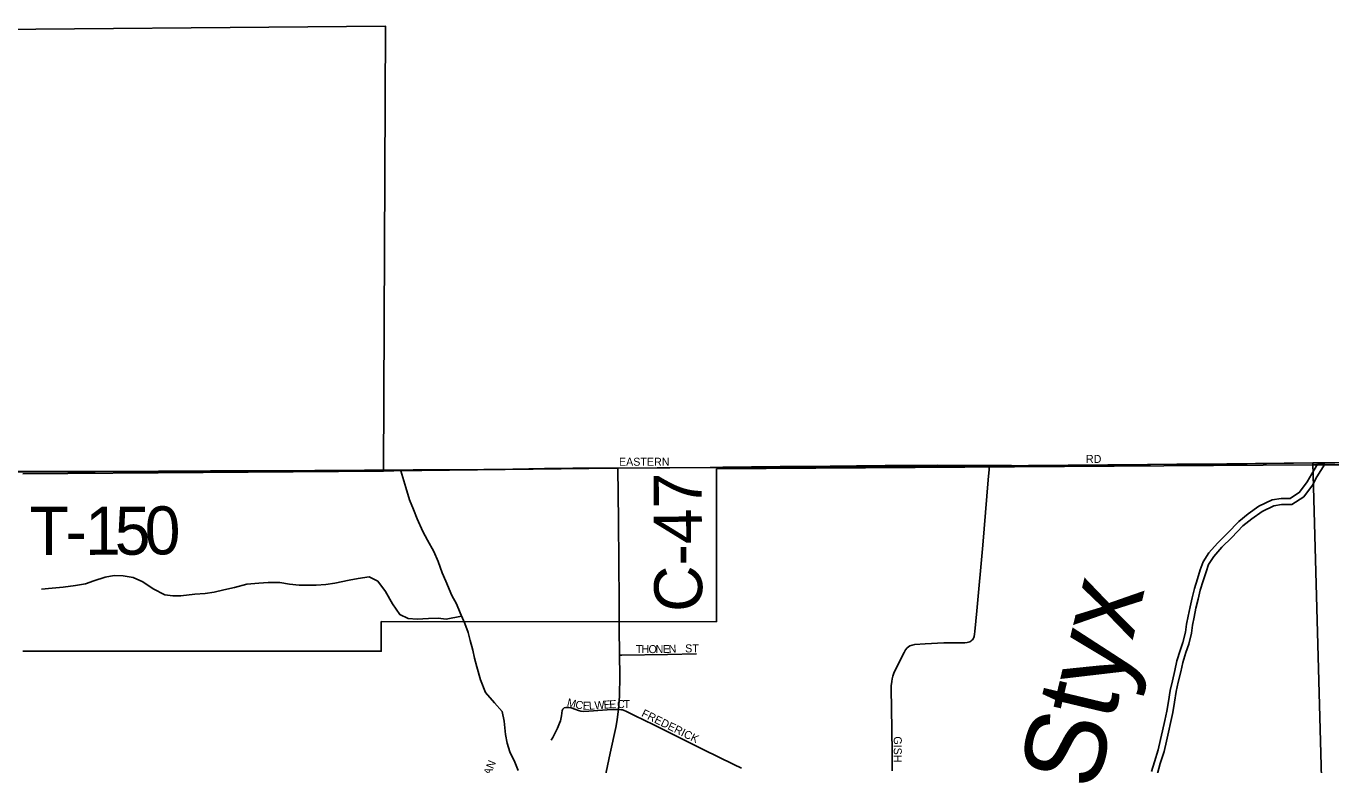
# Model space of a CAD drawing. Extents: x 1985906 to 2360102, y 891258 to 1222054.
# Drawn here: x 2163486 to 2171637, y 1087460 to 1092075 of the extents above; entities that cross this region are included whole.
import ezdxf

# ---------------------------------------------------------------- set-up
doc = ezdxf.new("R2010")
doc.units = 0
for name, color, linetype in [('GM_X_Adjacent_County', 7, 'Continuous'), ('GM_X_City_Street', 7, 'Continuous'), ('GM_X_City_Street_Text', 7, 'Continuous'), ('GM_X_Corporation', 7, 'Continuous'), ('GM_X_County', 7, 'Continuous'), ('GM_X_County_Road', 7, 'Continuous'), ('GM_X_County_Road_Text', 7, 'Continuous'), ('GM_X_Minor_River', 7, 'Continuous'), ('GM_X_Minor_River_Text', 7, 'Continuous'), ('GM_X_Township', 7, 'Continuous'), ('GM_X_Township_Road', 7, 'Continuous'), ('GM_X_Township_Road_Text', 7, 'Continuous')]:
    doc.layers.add(name, color=color, linetype=linetype)

msp = doc.modelspace()

# ---------------------------------------------------------------- linework, layer by layer
at = {"layer": 'GM_X_Adjacent_County'}
msp.add_lwpolyline([(2123152.1, 1089498.8), (2136278, 1089412.3), (2139591.4, 1089396.7), (2141098.4, 1089364.6), (2143683.2, 1089344.1), (2145540.2, 1089350.8), (2150082.5, 1089293.4), (2152684.2, 1089315.7), (2155648.8, 1089279), (2155988.7, 1089287.4), (2157526.2, 1089289.4), (2162837.9, 1089288.9), (2163293.5, 1089288.9), (2165782.9, 1089297.2), (2167175.5, 1089313), (2169500.9, 1089327.9), (2170986.2, 1089341.5), (2171523.4, 1089346.7), (2173015.3, 1089361), (2174790.3, 1089380.5), (2176069, 1089420.9), (2179329.1, 1089474)], dxfattribs=at)
at = {"layer": 'GM_X_City_Street'}
for points in [[(2167182, 1089314.2), (2167428.8, 1089315.4), (2167758.6, 1089318), (2167838.2, 1089319.7), (2168196.5, 1089323.8), (2168508.7, 1089326.3), (2168672.8, 1089327.6), (2168852.9, 1089329.6), (2169066.5, 1089331.1), (2169181.5, 1089331.3), (2169427.6, 1089330.9), (2169504.6, 1089330.3)], [(2168896.9, 1087423.7), (2168896, 1087537.1), (2168891.9, 1087816.5), (2168889.7, 1087931.1), (2168891, 1087954.4), (2168894, 1087980.7), (2168896.7, 1087997.2), (2168900.4, 1088013.8), (2168906.7, 1088032.5), (2168918.5, 1088059.9), (2168971.3, 1088162.8), (2168980.1, 1088177.9), (2168990.3, 1088191.8), (2168997.6, 1088198.4), (2169006.9, 1088204.1), (2169020.5, 1088208.7), (2169037.6, 1088212.3), (2169103.5, 1088215.6), (2169218.1, 1088222.2), (2169349.4, 1088223), (2169365.3, 1088225.2), (2169373.8, 1088227), (2169381.3, 1088229.4), (2169387, 1088232.4), (2169392.8, 1088236), (2169397.3, 1088240.8), (2169402.1, 1088247.8), (2169405.8, 1088255.3), (2169407.9, 1088261.6), (2169411.5, 1088277.6), (2169413.5, 1088292.8), (2169425.3, 1088423.3), (2169463, 1088832.4), (2169497, 1089240.5), (2169502.5, 1089305.9), (2169504.6, 1089330.3)], [(2169504.6, 1089330.3), (2169641.2, 1089329.2), (2169821.9, 1089329), (2170035.4, 1089331.9), (2170133.9, 1089333.1), (2170347, 1089334.8), (2170675.5, 1089337.5), (2170921.6, 1089338.1), (2170994.3, 1089339)], [(2170994.3, 1089339), (2171233.8, 1089341.8), (2171574.8, 1089346.9)], [(2171574.8, 1089346.9), (2171661.2, 1089347.8), (2171973.4, 1089349.7), (2172515.7, 1089356.6), (2172596.8, 1089358.2)], [(2163297, 1089291.9), (2163505.1, 1089292.9)], [(2167191.5, 1088326), (2167190.7, 1088411.3)], [(2167193.4, 1088144.7), (2167191.6, 1088318.3), (2167191.5, 1088326)], [(2167186.4, 1087806), (2167193.5, 1087888.7), (2167194.8, 1088018.8), (2167193.4, 1088144.7)], [(2167193.4, 1088144.7), (2167207.6, 1088145), (2167492.5, 1088149.8), (2167673.8, 1088153.1)], [(2166766.6, 1087613.9), (2166776.5, 1087630.9), (2166806, 1087689.5), (2166818.7, 1087719.7), (2166823.6, 1087735.3), (2166830.9, 1087767.2), (2166835.3, 1087799.7), (2166839.7, 1087808.7), (2166847.9, 1087816.3), (2166858.1, 1087819.5), (2166874.6, 1087819.1), (2166890.7, 1087816.2), (2166936.7, 1087799.1), (2166950.5, 1087795.6), (2166968.9, 1087794.1), (2167001.6, 1087795.2), (2167116.1, 1087803.5), (2167157.8, 1087805.3), (2167186.4, 1087806)], [(2167084.6, 1087295.1), (2167134.7, 1087534.2), (2167170.1, 1087693.8), (2167178.3, 1087741.8), (2167185.3, 1087793.1), (2167186.4, 1087806)], [(2167186.4, 1087806), (2167205.5, 1087804.6), (2167208.7, 1087804), (2167212.1, 1087803.1), (2167217.5, 1087801.3), (2167236.9, 1087793.1), (2167286.6, 1087769.3), (2167406.9, 1087710), (2167715.5, 1087556.3), (2167907.4, 1087462.7), (2167955.8, 1087439.3)]]:
    msp.add_lwpolyline(points, dxfattribs=at)
at = {"layer": 'GM_X_Corporation'}
for points in [[(2162815.2, 1092050.4), (2165730.7, 1092075), (2165718.7, 1089294.1), (2163466.6, 1089278)], [(2163466.3, 1088170), (2165704.4, 1088169.4), (2165704.5, 1088355), (2167798.7, 1088354.4), (2167799, 1089297.8), (2167799, 1089308.8), (2171523.7, 1089335.3), (2172549.1, 1089335)]]:
    msp.add_lwpolyline(points, dxfattribs=at)
at = {"layer": 'GM_X_County'}
msp.add_lwpolyline([(2123152.1, 1089498.8), (2136278, 1089412.3), (2139591.4, 1089396.7), (2141098.4, 1089364.6), (2143683.2, 1089344.1), (2145540.2, 1089350.8), (2150082.5, 1089293.4), (2152684.2, 1089315.7), (2155648.8, 1089279), (2155988.7, 1089287.4), (2157526.2, 1089289.4), (2162837.9, 1089288.9), (2163293.5, 1089288.9), (2165782.9, 1089297.2), (2167175.5, 1089313), (2169500.9, 1089327.9), (2170986.2, 1089341.5), (2171523.4, 1089346.7), (2173015.3, 1089361), (2174790.3, 1089380.5), (2176069, 1089420.9), (2179329.1, 1089474)], dxfattribs=at)
at = {"layer": 'GM_X_County_Road'}
for points in [[(2167186.1, 1088980.1), (2167186.1, 1088986.9), (2167182, 1089314.2)], [(2167190.7, 1088411.3), (2167190.1, 1088480.6), (2167188.4, 1088726.2), (2167186.1, 1088980.1)]]:
    msp.add_lwpolyline(points, dxfattribs=at)
at = {"layer": 'GM_X_Minor_River'}
for points in [[(2171553.6, 1089337.6), (2171517.1, 1089278.2), (2171489.4, 1089227.7), (2171441.8, 1089163.1), (2171381.8, 1089124.4), (2171325.6, 1089123.8), (2171269.4, 1089115.3), (2171187.4, 1089076.4), (2171119.5, 1089027.6), (2171061.6, 1088980.9), (2170991.9, 1088908), (2170928.2, 1088845.2), (2170874.5, 1088784.5), (2170838.8, 1088727.9), (2170821.2, 1088677.6), (2170803.6, 1088621.2), (2170784.1, 1088560.8), (2170770.5, 1088504.5), (2170757, 1088448.2), (2170745.4, 1088389.9), (2170735.9, 1088339.6), (2170728.3, 1088289.4), (2170712.8, 1088225), (2170695.1, 1088174.7), (2170675.6, 1088110.2), (2170662.1, 1088049.9), (2170646.6, 1087985.5), (2170633.1, 1087925.2), (2170621.7, 1087856.9), (2170612.2, 1087794.6), (2170600.6, 1087738.2), (2170585.1, 1087671.9), (2170573.6, 1087617.6), (2170558.1, 1087553.2), (2170534.6, 1087478.7), (2170517.1, 1087418.4)], [(2170553.4, 1087407), (2170571, 1087467.7), (2170594.7, 1087543), (2170610.7, 1087609.2), (2170622.2, 1087663.6), (2170637.7, 1087730.1), (2170649.6, 1087787.9), (2170659.2, 1087850.9), (2170670.4, 1087917.9), (2170683.6, 1087976.9), (2170699.1, 1088041.3), (2170712.4, 1088100.6), (2170731.3, 1088162.9), (2170749.3, 1088214.2), (2170765.6, 1088282.1), (2170773.3, 1088333.2), (2170782.8, 1088382.6), (2170794.1, 1088440), (2170807.5, 1088495.6), (2170820.7, 1088550.5), (2170839.9, 1088609.7), (2170857.3, 1088665.6), (2170873.3, 1088711.3), (2170905, 1088761.6), (2170955.8, 1088819), (2171019, 1088881.3), (2171087.4, 1088952.8), (2171142.5, 1088997.3), (2171206.7, 1089043.5), (2171280.6, 1089078.6), (2171328.6, 1089085.8), (2171393.2, 1089086.5), (2171468.2, 1089134.9), (2171521.5, 1089207.2), (2171550, 1089259.1), (2171598.3, 1089337.9)], [(2171598.3, 1089337.9), (2171553.6, 1089337.6)], [(2166559.3, 1087424.6), (2166539.2, 1087476.6), (2166507, 1087540.7), (2166490.8, 1087594.8), (2166480.6, 1087648.8), (2166472.3, 1087733), (2166460.2, 1087793.1), (2166412, 1087847.1), (2166355.7, 1087913), (2166325.5, 1087991.1), (2166301.2, 1088073.2), (2166287, 1088127.2), (2166276.9, 1088177.3), (2166260.7, 1088237.4), (2166248.5, 1088287.5), (2166226.3, 1088343.5), (2166198.1, 1088409.6), (2166173.9, 1088465.6), (2166145.8, 1088517.7), (2166107.5, 1088607.7), (2166085.3, 1088659.8), (2166061.1, 1088729.8), (2166032.9, 1088793.9), (2165994.6, 1088863.9), (2165964.4, 1088917.9), (2165928.2, 1088998), (2165906, 1089056.1), (2165881.8, 1089116.1), (2165857.5, 1089192.2), (2165827.3, 1089297)], [(2166206.7, 1088389.5), (2166110.2, 1088371.2), (2166060.2, 1088377.1), (2166000.1, 1088374.9), (2165928.1, 1088370.7), (2165872.1, 1088374.5), (2165820, 1088398.4), (2165775.7, 1088466.4), (2165731.5, 1088542.4), (2165683.3, 1088608.4), (2165629.1, 1088634.3), (2165561.1, 1088624.1), (2165505.1, 1088613.9), (2165415.2, 1088595.6), (2165359.1, 1088587.4), (2165297.1, 1088583.2), (2165191.1, 1088582.9), (2165131, 1088588.7), (2165071, 1088598.5), (2164998.9, 1088600.3), (2164940.9, 1088596.1), (2164864.9, 1088589.9), (2164786.9, 1088567.6), (2164720.9, 1088553.3), (2164660.9, 1088539.1), (2164604.9, 1088530.9), (2164540.9, 1088526.7), (2164452.9, 1088516.4), (2164402.9, 1088516.3), (2164352.8, 1088522.1), (2164280.7, 1088560), (2164214.5, 1088603.9), (2164154.4, 1088629.8), (2164092.3, 1088641.6), (2164036.3, 1088643.4), (2163980.3, 1088633.2), (2163908.3, 1088609), (2163856.4, 1088590.8), (2163794.4, 1088580.6), (2163718.4, 1088570.3), (2163648.3, 1088564.1), (2163582.3, 1088557.8)]]:
    msp.add_lwpolyline(points, dxfattribs=at)
at = {"layer": 'GM_X_Township'}
for points in [[(2179219.1, 1058100.7), (2174973.2, 1058037), (2172307.3, 1057992.9), (2172255.7, 1060668.7), (2172203.1, 1063254), (2172201.5, 1063354.7), (2172136.3, 1066542.9), (2172100.3, 1068623.2), (2172057, 1071693.8), (2171999.3, 1073962.5), (2171961.1, 1075398.2), (2171957.6, 1076023), (2171856.4, 1078259.8), (2171740.9, 1082174.9), (2171736.8, 1082935.8), (2171685.8, 1083960.4), (2171643.1, 1085032.3), (2171605.1, 1086395.7), (2171523.4, 1089346.7), (2173015.3, 1089361), (2174790.3, 1089380.5), (2176069, 1089420.9), (2179329.1, 1089474)], [(2155988.7, 1089287.4), (2157526.2, 1089289.4), (2162837.9, 1089288.9), (2163293.5, 1089288.9), (2165782.9, 1089297.2), (2167175.5, 1089313), (2169500.9, 1089327.9), (2170986.2, 1089341.5), (2171523.4, 1089346.7), (2171605.1, 1086395.7), (2171643.1, 1085032.3), (2171685.8, 1083960.4), (2171736.8, 1082935.8), (2171740.9, 1082174.9), (2171856.4, 1078259.8), (2171957.6, 1076023), (2171961.1, 1075398.2), (2171999.3, 1073962.5), (2172057, 1071693.8), (2172100.3, 1068623.2), (2172136.3, 1066542.9)]]:
    msp.add_lwpolyline(points, dxfattribs=at)
at = {"layer": 'GM_X_Township_Road'}
for points in [[(2165805.2, 1089301.9), (2165904.4, 1089303), (2166035.3, 1089303.2), (2166215.2, 1089304), (2166346.1, 1089305.4), (2166526.1, 1089306.9), (2166723.7, 1089310.8), (2166902.2, 1089313.1), (2167000.2, 1089313.9), (2167182, 1089314.2)], [(2163505.1, 1089292.9), (2163559, 1089292.3), (2163673.6, 1089292.4), (2163820.7, 1089292.4), (2164050.1, 1089292.1), (2164312.9, 1089294.2), (2164637, 1089296.3), (2164914.7, 1089297.8), (2165290, 1089298.4), (2165453.2, 1089298.9), (2165600.4, 1089300.1), (2165731.3, 1089301.1)], [(2165731.3, 1089301.1), (2165805.2, 1089301.9)]]:
    msp.add_lwpolyline(points, dxfattribs=at)

# ---------------------------------------------------------------- texts
at = {"layer": 'GM_X_City_Street_Text'}
for s, rotation, p in [('RD', 0.00001, (2170106.8, 1089346.2)), ('EASTERN', 0.00001, (2167189.6, 1089328.6)), ('T', 0.02732, (2167295.2, 1088158.2)), ('H', 0.03786, (2167330.4, 1088158.2)), ('O', 0.02186, (2167374.4, 1088158.2)), ('N', 0.03786, (2167418.4, 1088158.3)), ('E', 1.23779, (2167463.6, 1088158.3)), ('N', 3.96379, (2167501.4, 1088159.2)), ('ST', 0.00001, (2167603.2, 1088162.6)), ('M', 346.76782, (2166861.8, 1087827.9)), ('C', 346.80491, (2166913.3, 1087815.8)), ('E', 357.89449, (2166962.3, 1087805.4)), ('L', 3.93048, (2167003.2, 1087804.2)), ('W', 3.93709, (2167038.3, 1087806.6)), ('E', 3.95552, (2167095.4, 1087810.5)), ('E', 2.76009, (2167130.2, 1087812.9)), ('C', 0.12144, (2167178, 1087814.9)), ('T', 0.00001, (2167217.6, 1087815)), ('FREDERICK', 333.76788, (2167325.8, 1087765.6)), ('GISH', 270, (2168906.2, 1087638.4)), ('RITTMAN', 67.52156, (2166308.7, 1087201.3))]:
    msp.add_text(s, height=50, rotation=rotation, dxfattribs=at).set_placement(p)
at = {"layer": 'GM_X_County_Road_Text'}
msp.add_text('C-47', height=300, rotation=90.34112, dxfattribs=at).set_placement((2167710.8, 1088416.6))
at = {"layer": 'GM_X_Minor_River_Text'}
msp.add_text('Styx', height=500.23, rotation=76.53681, dxfattribs=at).set_placement((2170172, 1087290.7))
at = {"layer": 'GM_X_Township_Road_Text'}
for s, rotation, p in [('T', 0.00001, (2163506.8, 1088772.1)), ('1', 0.04333, (2163854.7, 1088772.1)), ('5', 0.21693, (2164040.5, 1088772.3)), ('0', 0.99163, (2164229.7, 1088773)), ('-', 0.01949, (2163731.3, 1088772.1))]:
    msp.add_text(s, height=300, rotation=rotation, dxfattribs=at).set_placement(p)

doc.saveas('drawing.dxf')
